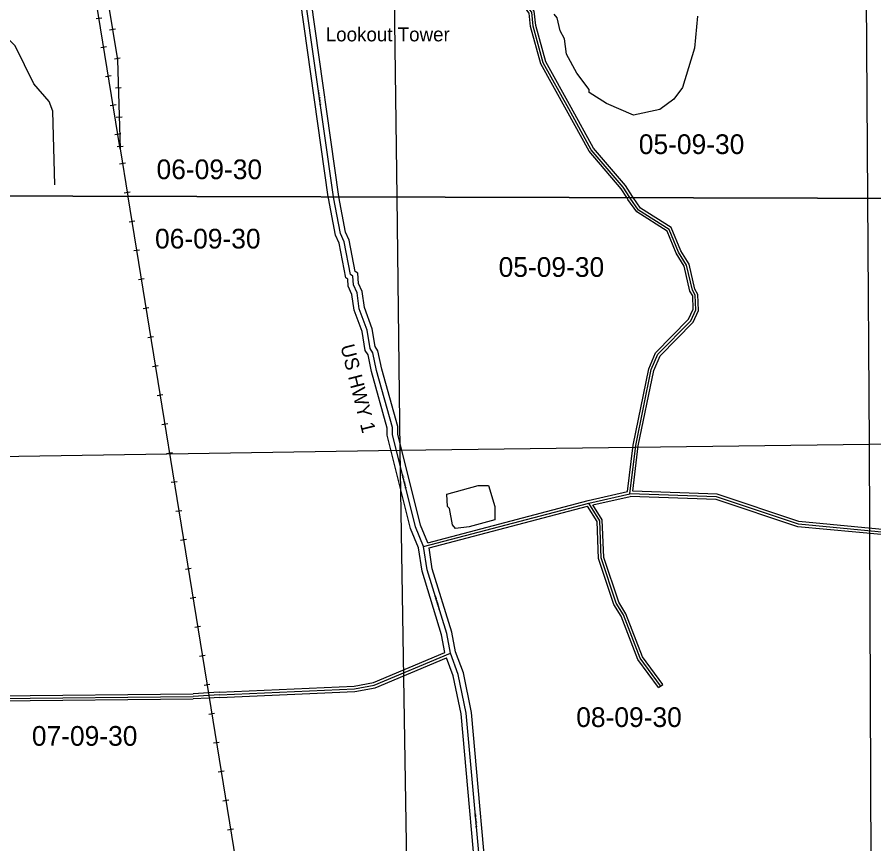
# Model space of a CAD drawing. Extents: x 418523 to 616617, y 1878279 to 2196743.
# Drawn here: x 553602 to 563379, y 1961859 to 1971295 of the extents above; entities that cross this region are included whole.
import ezdxf

# ---------------------------------------------------------------- set-up
doc = ezdxf.new("R2010")
doc.units = 0
for name, color, linetype in [('Level 1', 7, 'Continuous'), ('Level 13', 7, 'Continuous'), ('Level 14', 7, 'Continuous'), ('Level 19', 7, 'Continuous'), ('Level 2', 7, 'Continuous'), ('Level 31', 7, 'Continuous'), ('Level 32', 7, 'Continuous'), ('Level 34', 7, 'Continuous'), ('Level 37', 7, 'Continuous'), ('Level 5', 7, 'Continuous'), ('Level 57', 7, 'Continuous'), ('Level 63', 7, 'Continuous'), ('Level 7', 7, 'Continuous')]:
    doc.layers.add(name, color=color, linetype=linetype)

msp = doc.modelspace()

# ---------------------------------------------------------------- linework, layer by layer
at = {"layer": 'Level 1'}
for p, q in [((563291.51, 1971642.041), (563307.286, 1969226.897)), ((557904.609, 1971554.761), (557934.059, 1969241.366)), ((557934.061, 1969241.366), (557970.841, 1966351.416)), ((563307.288, 1969226.897), (563325.605, 1966421.114)), ((563325.605, 1966421.114), (568498.229, 1966505.171)), ((557970.841, 1966351.416), (563325.605, 1966421.114)), ((563325.605, 1966421.114), (563344.575, 1961086.233)), ((552706.143, 1966271.538), (557970.841, 1966351.416)), ((557970.841, 1966351.416), (558055.874, 1961018.408))]:
    msp.add_line(p, q, dxfattribs=at)
at = {"layer": 'Level 13'}
for p, q in [((557212.803, 1969243.309), (556890.631, 1971523.647)), ((557213.563, 1969237.939), (557212.805, 1969243.309))]:
    msp.add_line(p, q, dxfattribs=at)
for points in [[(558240.686, 1965252.458), (558149.881, 1965477.801), (557885.771, 1966529.101), (557885.993, 1966612.376), (557704.294, 1967263.074), (557663.255, 1967463.193), (557630.066, 1967513.466), (557597.301, 1967721.928), (557506.234, 1967964.001), (557481.654, 1968147.349), (557440.326, 1968239.101), (557432.026, 1968339.127), (557407.317, 1968355.921), (557333.112, 1968731.411), (557291.786, 1968823.164), (557213.563, 1969237.939)], [(558545.952, 1964034.865), (558504.971, 1964259.711), (558281.871, 1964985.791), (558240.686, 1965252.458)], [(559366.209, 1959005.566), (559275.282, 1959314.181), (559234.401, 1959581.21), (559209.368, 1959598.004), (559052.796, 1960290.447), (559028.291, 1960507.248), (558995.16, 1960582.248), (558946.226, 1960924.211), (558727.595, 1963350.716), (558637.038, 1963792.794), (558545.952, 1964034.865)]]:
    msp.add_lwpolyline(points, dxfattribs=at)
at = {"layer": 'Level 14'}
for p, q in [((557152.182, 1969243.473), (556835.844, 1971482.522)), ((557272.781, 1969247.701), (556956.541, 1971486.051)), ((557154.345, 1969228.176), (557152.184, 1969243.473)), ((557273.639, 1969243.145), (557272.78, 1969247.701))]:
    msp.add_line(p, q, dxfattribs=at)
for points in [[(558182.446, 1965236.456), (558092.69, 1965459.192), (557825.749, 1966521.757), (557825.97, 1966604.236), (557645.937, 1967248.961), (557606.802, 1967439.799), (557572.816, 1967491.281), (557538.981, 1967706.546), (557447.671, 1967949.264), (557423.348, 1968130.694), (557381.384, 1968223.861), (557374.6, 1968305.611), (557353.227, 1968320.138), (557275.582, 1968713.036), (557234.146, 1968805.03), (557154.346, 1969228.176)], [(558287.881, 1965295.876), (558207.071, 1965496.411), (557945.791, 1966536.443), (557946.017, 1966620.517), (557762.65, 1967277.187), (557719.707, 1967486.588), (557687.317, 1967535.652), (557655.621, 1967737.309), (557564.796, 1967978.739), (557539.959, 1968164.003), (557499.269, 1968254.34), (557489.451, 1968372.644), (557461.407, 1968391.706), (557390.643, 1968749.786), (557349.426, 1968841.297), (557273.641, 1969243.145)], [(558483.792, 1964041.286), (558446.576, 1964245.471), (558223.237, 1964972.33), (558182.446, 1965236.456)], [(558604.013, 1964050.938), (558563.365, 1964273.951), (558340.505, 1964999.252), (558303.636, 1965237.978)], [(559419.681, 1959036.386), (559333.981, 1959327.26), (559289.721, 1959616.349), (559262.626, 1959634.527), (559112.047, 1960300.463), (559086.881, 1960523.103), (559053.385, 1960598.931), (559005.846, 1960931.157), (558787.052, 1963359.456), (558694.866, 1963809.483), (558604.013, 1964050.938)], [(559308.469, 1958989.252), (559216.583, 1959301.104), (559179.08, 1959546.071), (559156.111, 1959561.481), (558993.545, 1960280.431), (558969.7, 1960491.394), (558936.934, 1960565.565), (558886.608, 1960917.264), (558668.138, 1963341.976), (558579.209, 1963776.105), (558501.17, 1963983.505)]]:
    msp.add_lwpolyline(points, dxfattribs=at)
at = {"layer": 'Level 31'}
for p, q in [((560595.058, 1969234.201), (560519.651, 1969353.568)), ((560126.263, 1965747.878), (560593.401, 1965855.031)), ((558240.686, 1965252.458), (560126.263, 1965747.878)), ((555789.684, 1963551.706), (555610.33, 1963542.377)), ((555910.312, 1963558.288), (555789.684, 1963551.706)), ((551750.371, 1963502.575), (555610.33, 1963542.377))]:
    msp.add_line(p, q, dxfattribs=at)
for points in [[(560519.651, 1969353.568), (560153.914, 1969780.722), (559896.819, 1970248.325), (559606.247, 1970774.202), (559490.881, 1971191.616), (559474.478, 1971349.849), (559449.497, 1971383.371), (559466.818, 1971574.971)], [(560593.401, 1965855.031), (560661.476, 1966405.061), (560838.906, 1967271.551), (560914.256, 1967446.273), (561290.362, 1967828.592), (561349.077, 1967953.538), (561341.256, 1968120.475), (561308.084, 1968178.746), (561242.171, 1968462.565), (561150.843, 1968612.625), (561043.296, 1968871.461), (560693.835, 1969093.103), (560598.349, 1969228.994), (560595.06, 1969234.201)], [(565451.352, 1965041.616), (563509.914, 1965413.739), (562518.03, 1965507.888), (561585.104, 1965819.014), (560593.401, 1965855.031)], [(560945.728, 1963661.291), (560713.267, 1963978.998), (560522.841, 1964471.151), (560440.034, 1964604.826), (560266.183, 1965122.03), (560250.786, 1965547.181), (560126.263, 1965747.878)], [(555910.312, 1963558.288), (557452.724, 1963629.032), (557678.184, 1963670.249), (558545.952, 1964034.865)]]:
    msp.add_lwpolyline(points, dxfattribs=at)
at = {"layer": 'Level 32'}
for p, q in [((560559.512, 1969234.296), (560495.449, 1969335.706)), ((560119.097, 1965777.012), (560566.209, 1965879.571)), ((560173.89, 1965728.022), (560596.259, 1965824.906)), ((558287.881, 1965295.876), (560119.097, 1965777.012)), ((558303.636, 1965237.978), (560112.455, 1965713.229)), ((560921.516, 1963643.576), (560969.941, 1963679.006)), ((551779.455, 1963532.876), (555609.397, 1963572.37)), ((555788.126, 1963581.666), (555609.396, 1963572.369)), ((555908.678, 1963588.243), (555788.051, 1963581.662)), ((551782.37, 1963472.901), (555611.265, 1963512.383)), ((555791.243, 1963521.746), (555611.266, 1963512.384)), ((555911.686, 1963528.319), (555791.319, 1963521.751))]:
    msp.add_line(p, q, dxfattribs=at)
for points in [[(560495.449, 1969335.706), (560129.114, 1969763.559), (559870.545, 1970233.843), (559578.274, 1970762.795), (559461.298, 1971186.035), (559445.489, 1971338.543), (559418.584, 1971374.644), (559433.034, 1971534.456)], [(560543.854, 1969371.428), (560178.714, 1969797.886), (559923.093, 1970262.806), (559634.22, 1970785.609), (559520.464, 1971197.197), (559503.468, 1971361.154), (559480.409, 1971392.097), (559493.357, 1971535.316)], [(560631.424, 1969234.103), (560623.317, 1969245.64), (560543.854, 1969371.428)], [(560566.21, 1965879.572), (560631.847, 1966409.92), (560810.135, 1967280.595), (560888.931, 1967463.311), (561265.386, 1967845.983), (561318.761, 1967959.566), (561311.624, 1968111.885), (561279.85, 1968167.701), (561214.038, 1968451.084), (561124.021, 1968598.991), (561019.226, 1968851.201), (560672.722, 1969070.968), (560573.378, 1969212.348), (560559.514, 1969234.296)], [(560627.195, 1965883.823), (560691.104, 1966400.202), (560867.678, 1967262.506), (560939.581, 1967429.236), (561315.338, 1967811.201), (561379.393, 1967947.511), (561370.887, 1968129.066), (561336.319, 1968189.789), (561270.304, 1968474.045), (561177.666, 1968626.259), (561067.365, 1968891.721), (560714.947, 1969115.239), (560631.426, 1969234.103)], [(565426.775, 1965015.779), (563505.664, 1965384.006), (562511.786, 1965478.345), (561579.704, 1965789.19), (560596.259, 1965824.905)], [(565415.142, 1965079.103), (563514.165, 1965443.471), (562524.272, 1965537.431), (561590.503, 1965848.838), (560627.195, 1965883.823)], [(560921.516, 1963643.576), (560686.717, 1963964.479), (560495.868, 1964457.724), (560412.702, 1964591.978), (560236.359, 1965116.596), (560221.094, 1965538.133), (560112.455, 1965713.229)], [(560969.941, 1963679.006), (560739.818, 1963993.517), (560549.814, 1964484.579), (560467.365, 1964617.675), (560296.007, 1965127.464), (560280.48, 1965556.228), (560173.89, 1965728.021)], [(555908.937, 1963588.256), (557449.323, 1963658.909), (557669.575, 1963699.173), (558483.792, 1964041.286)], [(555911.686, 1963528.319), (557456.125, 1963599.156), (557686.793, 1963641.326), (558501.17, 1963983.505)]]:
    msp.add_lwpolyline(points, dxfattribs=at)
at = {"layer": 'Level 37'}
for p, q in [((554569.069, 1971284.501), (554502.605, 1971273.656)), ((554657.394, 1971148.935), (554723.845, 1971159.852)), ((554622.994, 1970954.009), (554556.53, 1970943.165)), ((554711.679, 1970818.502), (554778.131, 1970829.419)), ((554676.92, 1970623.518), (554610.456, 1970612.674)), ((554723.482, 1970488.418), (554790.794, 1970490.479)), ((554730.846, 1970293.027), (554664.382, 1970282.182)), ((554733.733, 1970153.713), (554801.044, 1970155.774)), ((554784.772, 1969962.536), (554718.308, 1969951.691)), ((554743.984, 1969819.009), (554811.295, 1969821.07)), ((554778.503, 1969791.867), (554866.264, 1969249.629)), ((554772.014, 1969621.208), (554838.492, 1969631.967)), ((554825.515, 1969290.647), (554891.994, 1969301.407)), ((554879.078, 1968960.09), (554945.553, 1968970.863)), ((554932.647, 1968629.541), (554999.123, 1968640.314)), ((554986.216, 1968298.991), (555052.692, 1968309.765)), ((555039.786, 1967968.442), (555106.263, 1967979.216)), ((555093.356, 1967637.893), (555159.832, 1967648.666)), ((555146.926, 1967307.344), (555213.401, 1967318.117)), ((555200.496, 1966976.795), (555266.971, 1966987.568)), ((555254.065, 1966646.246), (555320.541, 1966657.019)), ((555307.635, 1966315.697), (555374.11, 1966326.47)), ((555361.204, 1965985.147), (555427.68, 1965995.921)), ((555414.774, 1965654.599), (555481.249, 1965665.371)), ((555468.343, 1965324.049), (555534.82, 1965334.823)), ((555521.912, 1964993.501), (555588.389, 1965004.273)), ((555575.483, 1964662.951), (555641.958, 1964673.725)), ((555629.052, 1964332.402), (555695.528, 1964343.175)), ((555682.621, 1964001.853), (555749.097, 1964012.626)), ((555736.191, 1963671.304), (555802.666, 1963682.076)), ((555789.767, 1963340.754), (555856.243, 1963351.53)), ((555843.347, 1963010.207), (555909.822, 1963020.982)), ((555896.927, 1962679.659), (555963.402, 1962690.435)), ((555950.506, 1962349.112), (556016.982, 1962359.887)), ((556004.086, 1962018.566), (556070.562, 1962029.34))]:
    msp.add_line(p, q, dxfattribs=at)
for points in [[(553725.111, 1976246.749), (553898.977, 1975672.781), (554023.168, 1975262.232), (554459.284, 1972560.523), (554637.489, 1971477.794), (554747.348, 1970809.094), (554778.503, 1969791.867)], [(554778.503, 1969791.867), (554503.886, 1971474.891), (553816.519, 1975686.102), (553725.111, 1976246.749)], [(554866.266, 1969249.629), (554867.125, 1969244.323), (555789.684, 1963551.706), (557100.687, 1955463.798), (557725.337, 1951612.51), (558452.601, 1947129.67), (559310.996, 1941839.571), (559435.7, 1941071.581), (559469.888, 1940786.39), (559492.892, 1940596.141), (560291.277, 1935684.071), (560315.664, 1935534.186)]]:
    msp.add_lwpolyline(points, dxfattribs=at)
at = {"layer": 'Level 5'}
msp.add_lwpolyline([(554032.383, 1969380.443), (554010.118, 1970222.482), (553968.794, 1970331.014), (553794.357, 1970531.646), (553579.014, 1970965.824), (553155.256, 1971400.678)], dxfattribs=at)
msp.add_lwpolyline([(558603.722, 1965459.202), (558570.511, 1965500.982), (558537.757, 1965684.476), (558512.806, 1965709.586), (558504.934, 1965851.3), (558863.721, 1965950.197), (558980.434, 1965949.829), (559054.669, 1965707.814), (559054.211, 1965557.761), (558762.186, 1965475.345), (558603.722, 1965459.202)], close=True, dxfattribs=at)
at = {"layer": 'Level 63'}
for points in [[(537233.895, 1969297.112), (576901.845, 1969190.287), (576999.639, 2014646.963), (537381.014, 2014754.121), (537233.895, 1969297.112)], [(537087.28, 1923840.983), (576804.214, 1923734.416), (576901.847, 1969190.287), (537233.897, 1969297.112), (537087.28, 1923840.983)]]:
    msp.add_lwpolyline(points, dxfattribs=at)
at = {"layer": 'Level 7'}
msp.add_lwpolyline([(561366.344, 1971307.456), (561331.79, 1970940.747), (561196.975, 1970491.016), (561096.515, 1970357.961), (560937.734, 1970241.776), (560637.428, 1970176.061), (560637.428, 1970176.061), (560329.408, 1970310.419), (560129.73, 1970436.12), (560129.86, 1970469.471), (559988.724, 1970653.323), (559872.707, 1970870.426), (559848.283, 1971045.59), (559798.56, 1971137.451), (559765.667, 1971287.605), (559732.485, 1971329.385)], dxfattribs=at)

# ---------------------------------------------------------------- texts
at = {"layer": 'Level 19'}
msp.add_text('US HWY 1', height=160, rotation=284.1012972, dxfattribs=at).set_placement((557290.901, 1967539.144))
at = {"layer": 'Level 2'}
for s, p in [('05-09-30', (560696.7, 1969731.936)), ('06-09-30', (555193.44, 1969445.161)), ('06-09-30', (555176.05, 1968653.881)), ('05-09-30', (559096.989, 1968330.021)), ('08-09-30', (559982.731, 1963192.345)), ('07-09-30', (553770.725, 1962978.395))]:
    msp.add_text(s, height=225, dxfattribs=at).set_placement(p)
at = {"layer": 'Level 34'}
for rotation, p in [(278.0406361, (557029.013, 1970454.83)), (284.1012972, (557987.055, 1966074.635)), (287.0795305, (558358.993, 1964692.24)), (275.1477028, (558817.593, 1962212.569))]:
    msp.add_text('US HWY 1', height=25, rotation=rotation, dxfattribs=at).set_placement(p)
at = {"layer": 'Level 57'}
msp.add_text('Lookout Tower', height=160, dxfattribs=at).set_placement((557124.411, 1971017.901))

doc.saveas('drawing.dxf')
